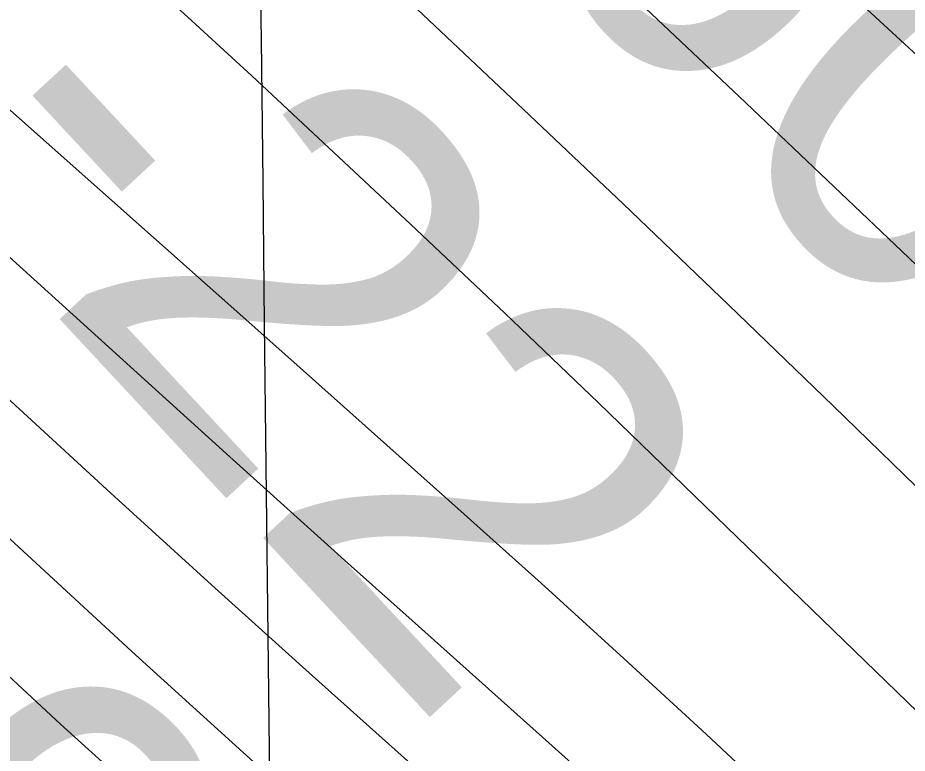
# Model space of a CAD drawing. Extents: x 3684037 to 3722149, y 433263 to 459021.
# Drawn here: x 3698616.5 to 3698764.9, y 454989.7 to 455112.3 of the extents above; entities that cross this region are included whole.
import ezdxf

# ---------------------------------------------------------------- set-up
doc = ezdxf.new("R2010")
doc.units = 0
for name, color, linetype in [('V-GRID-MAJR', 7, 'Continuous'), ('V-RIVR-EDGE', 7, 'Continuous'), ('V-RIVR-RANG', 7, 'Continuous'), ('V-TOPO-DPTH', 7, 'Continuous'), ('V-TOPO-MAJR', 7, 'Continuous'), ('V-TOPO-MINR', 7, 'Continuous'), ('V-TOPO-WATR', 7, 'Continuous')]:
    doc.layers.add(name, color=color, linetype=linetype)

msp = doc.modelspace()

# ---------------------------------------------------------------- linework, layer by layer
at = {"layer": 'V-GRID-MAJR'}
msp.add_spline([(3698844.6580000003, 438800.61600000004), (3698775.0530000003, 444857.971), (3698705.414, 450918.412), (3698635.774, 456978.859), (3698635.739, 456981.935)], degree=3, dxfattribs=at)
at = {"layer": 'V-RIVR-EDGE'}
msp.add_spline([(3696491.0066779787, 456956.9782063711), (3696499.4553224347, 456945.34199248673), (3696522.4302687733, 456915.3618167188), (3696551.057358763, 456881.7283366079), (3696592.6032057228, 456839.5711462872), (3696607.93216852, 456824.5715595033), (3696661.559041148, 456762.16600619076), (3696696.2616399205, 456732.5612011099), (3696736.594384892, 456690.40701044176), (3696782.990640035, 456647.42908685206), (3696798.7219703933, 456631.6197655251), (3696862.8763919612, 456574.8493578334), (3696899.5948280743, 456542.81334935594), (3696931.075486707, 456518.47331862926), (3696942.360776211, 456503.48373068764), (3696952.4489618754, 456494.96701966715), (3696962.1357798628, 456487.66441051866), (3696987.164559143, 456470.6189898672), (3697014.6145429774, 456451.545733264), (3697061.0397947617, 456420.29446222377), (3697092.51945351, 456395.55006416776), (3697134.0832983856, 456360.6714857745), (3697166.7750592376, 456335.519720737), (3697185.733329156, 456316.4674617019), (3697201.4586602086, 456298.23193639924), (3697211.533847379, 456284.4584500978), (3697233.704058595, 456256.0977434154), (3697255.8822688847, 456230.97197536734), (3697279.2685817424, 456203.8213710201), (3697316.3743871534, 456164.9101180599), (3697353.4751931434, 456123.97702845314), (3697376.86850519, 456099.65699541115), (3697406.3293269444, 456076.1306987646), (3697430.1420045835, 456057.8751757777), (3697450.3283747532, 456044.8854270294), (3697520.1299405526, 455982.43987834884), (3697544.344985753, 455963.3746208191), (3697581.899153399, 455942.25453046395), (3697614.612911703, 455925.99884667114), (3697632.779444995, 455913.8228320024), (3697662.244266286, 455891.9140046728), (3697710.2559909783, 455848.12334688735), (3697757.449982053, 455800.69538290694), (3697792.142581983, 455767.04690453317), (3697833.29506034, 455729.3387547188), (3697868.395027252, 455696.90237844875), (3697895.83401236, 455673.381081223), (3697933.746552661, 455633.6590938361), (3697972.883193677, 455598.38214741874), (3698039.4588198, 455539.58390377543), (3698090.2921168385, 455492.14694083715), (3698135.875637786, 455447.553547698), (3698177.0201170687, 455406.6104592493), (3698217.7442308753, 455359.1984934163), (3698254.447668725, 455321.09697499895), (3698281.4702878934, 455292.72426970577), (3698316.178885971, 455265.5456686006), (3698357.3633606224, 455240.777273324), (3698381.983773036, 455222.11538323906), (3698407.7962898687, 455194.9587795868), (3698430.7672366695, 455163.3611345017), (3698450.9326092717, 455141.8796718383), (3698487.6610442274, 455113.8873366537), (3698517.5282330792, 455091.1687747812), (3698534.0722976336, 455076.97492300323), (3698556.2445086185, 455049.42295097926), (3698582.455393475, 455019.83914346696), (3698614.723789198, 454987.00539905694), (3698657.084370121, 454947.27241294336), (3698691.372602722, 454913.62493445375), (3698717.995853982, 454887.2750656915), (3698807.162056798, 454806.5849927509), (3698837.4136152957, 454775.7780844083), (3698881.4006644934, 454739.68040472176), (3698910.451119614, 454713.7289039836), (3698949.181393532, 454677.64422279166), (3698989.1137707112, 454637.1085013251), (3699039.143332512, 454591.69537480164), (3699066.5693191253, 454562.917302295), (3699088.766527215, 454545.4745135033), (3699187.2341784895, 454465.1658105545), (3699228.3926561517, 454429.8838647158), (3699268.3360320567, 454393.79618387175), (3699300.603427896, 454360.55807213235), (3699328.8351495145, 454330.56489786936), (3699382.5040172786, 454285.142772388), (3699427.287802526, 454244.19068498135), (3699474.48879279, 454199.59329230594), (3699500.2963102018, 454170.41485200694), (3699532.5687054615, 454139.1985769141), (3699563.239629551, 454114.45617862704), (3699588.663777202, 454093.7704521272), (3699608.428782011, 454073.9074586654), (3699636.654504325, 454041.4880804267), (3699659.2350821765, 454015.55257783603), (3699675.77214754, 453998.528154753), (3699726.9888143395, 453942.59847801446), (3699768.9330293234, 453898.0140838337), (3699807.6453053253, 453854.6507907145), (3699829.4391459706, 453837.6133691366), (3699865.7672131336, 453811.2395031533), (3699885.1338499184, 453793.8037135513), (3699924.6848571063, 453762.56944054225), (3699939.62745049, 453754.8494655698), (3699950.948735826, 453754.4171014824), (3699975.596145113, 453746.67312928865), (3700001.8420259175, 453731.24217830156), (3700023.635866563, 453714.20475672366), (3700032.9033189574, 453700.8376375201), (3700036.1082610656, 453688.6986185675), (3700042.150773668, 453679.3831717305), (3700052.6343277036, 453667.2261548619), (3700065.938454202, 453651.0184655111), (3700072.3773350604, 453638.4670801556), (3700079.629949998, 453627.93553167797), (3700095.3492817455, 453607.27380239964), (3700141.3091732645, 453551.3571241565), (3700161.453548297, 453521.3839475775), (3700185.6415966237, 453491.4007721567), (3700219.917830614, 453452.90088571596), (3700237.248632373, 453429.80895292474), (3700255.39016856, 453407.52375502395), (3700340.916065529, 453326.4383137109), (3700393.3708314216, 453280.6148205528), (3700435.7384115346, 453243.7124057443), (3700480.938562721, 453207.6117264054), (3700509.197281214, 453188.53647003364), (3700535.03679492, 453172.29778427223), (3700559.2598391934, 453156.4674653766), (3700600.4423140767, 453130.8903354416), (3700613.7624387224, 453121.1525233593), (3700623.455256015, 453116.2761181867), (3700639.1865863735, 453100.46679686), (3700647.6543030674, 453090.74098338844), (3700674.707918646, 453074.9036653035), (3700691.2519831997, 453060.70981352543), (3700727.5790504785, 453033.93158021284), (3700758.2489746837, 453008.7848145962), (3700801.439287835, 452977.5415426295), (3700837.365987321, 452952.38177851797), (3700871.669218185, 452924.799809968), (3700903.9536120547, 452898.43594282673), (3700927.768289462, 452880.9891544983), (3700958.443213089, 452857.86422552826), (3701015.3360207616, 452807.98606035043), (3701048.4261496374, 452780.40709145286), (3701075.4757656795, 452762.9523040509), (3701104.946586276, 452743.4696806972), (3701127.1557929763, 452730.87929985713), (3701156.6316129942, 452713.41851315), (3701182.871494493, 452695.56135818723), (3701204.6743340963, 452682.16324257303), (3701235.3672556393, 452666.31692552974), (3701255.5556255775, 452654.1359114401), (3701285.8311812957, 452633.033819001), (3701312.859799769, 452607.08731768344), (3701321.333515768, 452599.7877081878), (3701332.231435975, 452591.673364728), (3701350.392969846, 452577.47551341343), (3701370.5693411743, 452560.4420913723), (3701389.1312428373, 452544.6257708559), (3701408.9142455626, 452532.0413893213), (3701434.3563911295, 452518.634274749), (3701456.1762287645, 452512.1104037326), (3701467.0801482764, 452506.42226424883), (3701486.0474171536, 452491.0093111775), (3701499.7739088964, 452482.0792338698), (3701518.7451773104, 452468.2837501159), (3701537.71544584, 452454.0838990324), (3701554.2585105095, 452439.48567992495), (3701575.2446163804, 452422.8546254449), (3701592.1970478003, 452410.2772430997), (3701622.4676040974, 452387.15331401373), (3701647.0880165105, 452368.4914239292), (3701696.317842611, 452326.71960313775), (3701727.7935018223, 452300.357735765), (3701754.024384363, 452278.86127483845), (3701780.661634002, 452258.17254868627), (3701815.378231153, 452234.2288862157), (3701863.8053219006, 452194.88526916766), (3701890.44757096, 452176.218379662), (3701916.696451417, 452162.0005306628), (3701938.8906598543, 452143.34463988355), (3701962.310968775, 452129.94252473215), (3701986.9333809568, 452112.0893693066), (3702011.9511615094, 452090.59590803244), (3702032.9382672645, 452074.3692208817), (3702051.095801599, 452058.5539002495), (3702109.1967118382, 452006.6508987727), (3702158.0431681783, 451973.371791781), (3702192.7467668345, 451944.17135402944), (3702212.10640443, 451923.9049931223), (3702228.247101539, 451910.1165085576), (3702239.5593879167, 451906.04483850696), (3702258.9380233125, 451893.4614568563), (3702276.687190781, 451876.0296667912), (3702294.847724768, 451861.42744814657), (3702325.5246481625, 451839.1112538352), (3702353.7743676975, 451816.39669149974), (3702388.483965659, 451789.6224577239), (3702409.064704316, 451772.5880357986), (3702442.5552009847, 451743.3905976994), (3702493.39949675, 451700.4016753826), (3702516.7968083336, 451677.69911165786), (3702543.8364255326, 451656.2006509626), (3702589.0475754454, 451624.5480122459), (3702615.684825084, 451603.85928609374), (3702648.3745861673, 451577.8987863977), (3702681.062347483, 451551.12955204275), (3702714.149476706, 451522.33748115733), (3702744.8174011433, 451496.3819808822), (3702761.7588338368, 451479.35655791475), (3702791.6060250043, 451448.55064945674), (3702806.5166220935, 451427.89091994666), (3702821.8335862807, 451408.0389252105), (3702843.21206087, 451386.5544628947), (3702872.263515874, 451361.0073294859), (3702910.596421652, 451327.7542194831), (3702933.1799991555, 451303.03181888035), (3702957.778414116, 451275.47384755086), (3702989.2290762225, 451239.0027969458), (3703050.153558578, 451184.26222497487), (3703086.0452621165, 451144.94960433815), (3703114.6773515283, 451113.3379608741), (3703144.518543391, 451080.1058484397), (3703160.6482417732, 451061.86932325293), (3703177.999041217, 451046.86473704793), (3703202.5984560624, 451019.7111330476), (3703240.509996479, 450979.5847783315), (3703264.7150428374, 450956.4758475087), (3703289.7208247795, 450930.1299782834), (3703316.7444438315, 450902.16164031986), (3703339.7353883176, 450878.65134182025), (3703374.4159896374, 450840.15045549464), (3703418.3640433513, 450788.2824499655), (3703459.0831577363, 450738.84864748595), (3703496.187963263, 450699.53302719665), (3703592.575784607, 450595.7760185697), (3703613.158523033, 450579.5503313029), (3703630.899691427, 450558.88360260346), (3703650.2393313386, 450530.52989511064), (3703671.586809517, 450496.5100455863), (3703693.352653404, 450468.15033878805), (3703725.2106824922, 450432.8913902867), (3703758.289812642, 450400.86438076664), (3703788.550370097, 450373.69677838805), (3703807.1002731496, 450353.02804992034), (3703820.4073993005, 450338.03346255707), (3703842.9809779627, 450309.2673886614), (3703868.3731293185, 450275.64190762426), (3703879.2420528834, 450255.8009116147), (3703887.6787731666, 450233.5397109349), (3703893.7202858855, 450223.8198967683), (3703916.28986501, 450193.4363535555), (3703936.039871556, 450167.5078501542), (3703950.9524684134, 450147.6568553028), (3704020.6940411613, 450060.94926686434), (3704036.820739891, 450041.49963968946), (3704044.070355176, 450029.75498922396), (3704061.808523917, 450007.87515853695), (3704081.1651618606, 449986.39569564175), (3704102.92200679, 449954.39668287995), (3704113.3945620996, 449937.79162538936), (3704138.3803463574, 449903.35840957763), (3704157.732984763, 449880.2614773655), (3704175.4551553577, 449851.91176940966), (3704189.1496508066, 449830.04193756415), (3704204.878981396, 449813.42388157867), (3704221.8114151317, 449792.75915264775), (3704273.774823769, 449711.7567017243), (3704281.4058090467, 449690.7106028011), (3704297.1151419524, 449666.00520022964), (3704324.09976552, 449622.26653642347), (3704340.627831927, 449601.60280737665), (3704382.924420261, 449535.9903121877), (3704402.6664277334, 449506.826870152), (3704415.9505565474, 449482.5318342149), (3704431.6638889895, 449459.4439009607), (3704449.4010578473, 449437.1597029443), (3704471.9796359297, 449410.4154656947), (3704491.3402734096, 449390.5534721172), (3704521.1754659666, 449354.89515570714), (3704545.7648819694, 449323.6978784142), (3704553.8142329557, 449308.3119222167), (3704563.0746861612, 449292.1142317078), (3704576.7711813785, 449271.05313452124), (3704594.8967194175, 449242.2980593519), (3704618.6604027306, 449204.22853722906), (3704654.934476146, 449156.0188354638), (3704685.1530384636, 449111.86780525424), (3704709.720457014, 449071.77444671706), (3704733.889507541, 449034.1082920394), (3704765.7155403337, 448985.9095890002), (3704789.8765917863, 448945.00849568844), (3704815.2567445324, 448906.53060670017), (3704829.3476082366, 448881.4248363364), (3704849.8933509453, 448850.23755788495), (3704868.8256238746, 448820.6717482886), (3704884.953322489, 448801.6264884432), (3704901.0770215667, 448780.96375928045), (3704913.9707814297, 448762.33086583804), (3704925.642440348, 448740.0616660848), (3704932.4836887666, 448726.70054618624), (3704949.8014920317, 448698.35183811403), (3704967.554659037, 448682.53751736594), (3704988.148396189, 448670.75987072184), (3705014.802643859, 448656.9453891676), (3705046.3013004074, 448639.88397036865), (3705064.055467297, 448624.4740169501), (3705092.2811896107, 448592.0546387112), (3705105.1749494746, 448573.4217452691), (3705120.492913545, 448553.97411786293), (3705145.891064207, 448522.77484080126), (3705180.1662983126, 448483.87058703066), (3705197.4961001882, 448460.3742869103), (3705228.523397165, 448416.22125693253), (3705268.8351445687, 448365.5753523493), (3705295.835766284, 448328.3065658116), (3705331.703472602, 448279.2891292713), (3705359.5048299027, 448238.78340433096), (3705380.039573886, 448203.148085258), (3705402.1547914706, 448152.54717546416), (3705422.2481724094, 448101.95126509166), (3705439.5479777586, 448066.3239450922), (3705459.2609885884, 448025.4338505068)], degree=3, dxfattribs=at)
at = {"layer": 'V-TOPO-DPTH'}
for points in [[(3699184.984884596, 454627.4317750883), (3698752.522679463, 455047.5986519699), (3698735.035319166, 455064.4907304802), (3698717.483240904, 455081.3148986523), (3698699.8340856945, 455098.0372013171), (3698682.120212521, 455114.6915936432), (3698617.424470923, 455175.1660758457), (3698572.131898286, 455216.7593002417), (3698526.360334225, 455257.80884121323), (3698479.8702830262, 455298.0428570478), (3698432.9012404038, 455337.7331894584), (3698406.6358076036, 455359.53326642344), (3698372.5255257, 455388.0165157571), (3698338.5292982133, 455416.6344380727), (3698304.7041523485, 455445.4543698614), (3698270.9930609, 455474.4089746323), (3698264.3889851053, 455480.11551441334), (3698234.21719027, 455506.4868740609), (3698204.2476164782, 455533.083515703), (3698174.5813742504, 455560.0180803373), (3698145.1173530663, 455587.1779269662), (3698137.700476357, 455594.0929319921), (3698112.075042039, 455617.94102001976)], [(3698112.075042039, 455617.94102001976), (3698137.700476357, 455594.0929319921), (3698145.1173530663, 455587.1779269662), (3698174.5813742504, 455560.0180803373), (3698204.2476164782, 455533.083515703), (3698234.21719027, 455506.4868740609), (3698264.3889851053, 455480.11551441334), (3698270.9930609, 455474.4089746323), (3698304.7041523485, 455445.4543698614), (3698338.5292982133, 455416.6344380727), (3698372.5255257, 455388.0165157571), (3698406.6358076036, 455359.53326642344), (3698432.9012404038, 455337.7331894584), (3698479.8702830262, 455298.0428570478), (3698526.360334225, 455257.80884121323), (3698572.131898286, 455216.7593002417), (3698617.424470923, 455175.1660758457), (3698682.120212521, 455114.6915936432), (3698699.8340856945, 455098.0372013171), (3698717.483240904, 455081.3148986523), (3698735.035319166, 455064.4907304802), (3698752.522679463, 455047.5986519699), (3699184.984884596, 454627.4317750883)], [(3698052.583281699, 455595.5132039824), (3698339.0197738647, 455310.79770627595), (3698389.7010633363, 455260.9694251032), (3698440.7412014, 455211.515582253), (3698492.3196123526, 455162.6233968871), (3698544.256871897, 455114.1056498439), (3698615.350136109, 455048.41811347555), (3698632.052502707, 455033.07193699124), (3698648.811569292, 455017.7882836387), (3698665.655685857, 455002.59841498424), (3698682.5565024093, 454987.47106946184), (3698836.5119155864, 454850.44281842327), (3698892.6055798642, 454800.0735099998), (3698948.401095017, 454749.3789327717), (3699003.7493864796, 454698.19645233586), (3699058.7995288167, 454646.6887030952), (3699150.1079142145, 454560.5010195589), (3699159.2552737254, 454551.81719501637), (3699168.3693845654, 454543.09881049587), (3699177.4336223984, 454534.3285860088), (3699186.46461156, 454525.5238015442), (3699321.155421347, 454393.45537055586)], [(3699321.155421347, 454393.45537055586), (3699186.46461156, 454525.5238015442), (3699177.4336223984, 454534.3285860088), (3699168.3693845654, 454543.09881049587), (3699159.2552737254, 454551.81719501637), (3699150.1079142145, 454560.5010195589), (3699058.7995288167, 454646.6887030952), (3699003.7493864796, 454698.19645233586), (3698948.401095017, 454749.3789327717), (3698892.6055798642, 454800.0735099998), (3698836.5119155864, 454850.44281842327), (3698682.5565024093, 454987.47106946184), (3698665.655685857, 455002.59841498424), (3698648.811569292, 455017.7882836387), (3698632.052502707, 455033.07193699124), (3698615.350136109, 455048.41811347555), (3698544.256871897, 455114.1056498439), (3698492.3196123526, 455162.6233968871), (3698440.7412014, 455211.515582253), (3698389.7010633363, 455260.9694251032), (3698339.0197738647, 455310.79770627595), (3698052.583281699, 455595.5132039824)], [(3699758.2592056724, 454003.2559851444), (3699220.4489054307, 454524.6998560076), (3699203.118292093, 454541.4706966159), (3699185.766177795, 454558.2192183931), (3699168.381812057, 454574.9342619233), (3699150.975945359, 454591.62698662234), (3698758.5050767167, 454967.29231116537), (3698744.967263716, 454980.12788540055), (3698731.349193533, 454992.87691211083), (3698717.6107375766, 455005.4961175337), (3698703.7920244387, 455018.02877543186), (3698689.9025104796, 455030.48464687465), (3698675.9988694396, 455042.9247020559), (3698662.0740377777, 455055.3410328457), (3698648.135079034, 455067.741547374), (3698504.366372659, 455195.4230841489), (3698428.221481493, 455263.9089066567), (3698352.659983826, 455333.02453369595), (3698277.973576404, 455403.0848675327), (3698203.870562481, 455473.77500590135), (3698078.4913713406, 455594.8946686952)], [(3698078.4913713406, 455594.8946686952), (3698203.870562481, 455473.77500590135), (3698277.973576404, 455403.0848675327), (3698352.659983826, 455333.02453369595), (3698428.221481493, 455263.9089066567), (3698504.366372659, 455195.4230841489), (3698648.135079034, 455067.741547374), (3698662.0740377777, 455055.3410328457), (3698675.9988694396, 455042.9247020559), (3698689.9025104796, 455030.48464687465), (3698703.7920244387, 455018.02877543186), (3698717.6107375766, 455005.4961175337), (3698731.349193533, 454992.87691211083), (3698744.967263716, 454980.12788540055), (3698758.5050767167, 454967.29231116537), (3699150.975945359, 454591.62698662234), (3699168.381812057, 454574.9342619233), (3699185.766177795, 454558.2192183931), (3699203.118292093, 454541.4706966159), (3699220.4489054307, 454524.6998560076), (3699758.2592056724, 454003.2559851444)], [(3698917.4599971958, 454850.69879355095), (3698862.518039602, 454903.7739813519), (3698807.6046548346, 454956.87877086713), (3698713.3514906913, 455048.10137310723), (3698705.5667052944, 455055.5966536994), (3698697.756038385, 455063.06472383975), (3698689.9065492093, 455070.4919783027), (3698682.031178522, 455077.89202231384), (3698655.558826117, 455102.637008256), (3698634.296964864, 455122.20266353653), (3698612.8355159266, 455141.54333806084), (3698591.0746854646, 455160.5465414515), (3698569.1142673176, 455179.32476408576), (3698547.0546954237, 455197.99321658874), (3698525.0626143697, 455216.74041140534), (3698503.1717695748, 455235.605719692), (3698481.34841562, 455254.54977029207), (3698383.1781513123, 455340.2321927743), (3698330.1045282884, 455387.1391877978), (3698277.4261249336, 455434.48049532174), (3698225.340551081, 455482.47327159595), (3698173.650196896, 455530.90036037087), (3698106.7054323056, 455594.4051403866)], [(3698106.7054323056, 455594.4051403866), (3698173.650196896, 455530.90036037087), (3698225.340551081, 455482.47327159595), (3698277.4261249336, 455434.48049532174), (3698330.1045282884, 455387.1391877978), (3698383.1781513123, 455340.2321927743), (3698481.34841562, 455254.54977029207), (3698503.1717695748, 455235.605719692), (3698525.0626143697, 455216.74041140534), (3698547.0546954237, 455197.99321658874), (3698569.1142673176, 455179.32476408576), (3698591.0746854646, 455160.5465414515), (3698612.8355159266, 455141.54333806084), (3698634.296964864, 455122.20266353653), (3698655.558826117, 455102.637008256), (3698682.031178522, 455077.89202231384), (3698689.9065492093, 455070.4919783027), (3698697.756038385, 455063.06472383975), (3698705.5667052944, 455055.5966536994), (3698713.3514906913, 455048.10137310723), (3698807.6046548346, 454956.87877086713), (3698862.518039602, 454903.7739813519), (3698917.4599971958, 454850.69879355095)], [(3698124.5186387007, 455469.4427089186), (3698154.3003693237, 455443.42584568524), (3698183.6694398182, 455416.9249437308), (3698217.699588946, 455385.4649740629), (3698263.5661303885, 455342.65298924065), (3698309.1558090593, 455299.55096005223), (3698354.3301935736, 455256.0138643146), (3698399.2277153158, 455212.186724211), (3698501.278005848, 455111.6095595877), (3698521.4362057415, 455091.84758106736), (3698541.6639183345, 455072.1573932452), (3698561.9958999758, 455052.5748914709), (3698582.3973943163, 455033.06418039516), (3698602.9602741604, 455013.72664331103), (3698623.6687731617, 454994.54816113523), (3698644.595700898, 454975.608261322), (3698665.6682477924, 454956.82741641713), (3699122.7790288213, 454554.10512443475)]]:
    msp.add_lwpolyline(points, dxfattribs=at)
at = {"layer": 'V-TOPO-MAJR'}
msp.add_lwpolyline([(3698131.1490165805, 455631.7567157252), (3698138.113920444, 455625.657777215), (3698145.119092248, 455619.6043698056), (3698145.9515586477, 455618.89213750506), (3698153.4238073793, 455612.54143012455), (3698160.9235680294, 455606.22359971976), (3698168.464596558, 455599.9550847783), (3698176.0331370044, 455593.7194468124), (3698301.3189316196, 455491.1856221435), (3698370.9445162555, 455433.01573435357), (3698439.7622173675, 455373.92405998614), (3698507.3680931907, 455313.44970575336), (3698574.16608549, 455252.0535649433), (3698682.2957466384, 455150.62711211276), (3698709.584517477, 455124.9508260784), (3698736.820302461, 455099.2186310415), (3698763.9766086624, 455073.4025725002), (3698791.0799290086, 455047.5306049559), (3698855.217998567, 454986.11716557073), (3698914.4011231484, 454929.54961224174)], dxfattribs=at)
at = {"layer": 'V-TOPO-MINR'}
for points in [[(3698164.2243504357, 455661.749315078), (3698238.6247752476, 455599.5423083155), (3698289.1943440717, 455556.37225102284), (3698339.1578518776, 455512.5256933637), (3698388.2122681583, 455467.6643851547), (3698436.660623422, 455422.12657657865), (3698755.34, 455116.38), (3699226.2089899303, 454682.8300397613), (3699251.047488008, 454659.64950514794), (3699275.6746674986, 454636.2495437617), (3699299.9848691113, 454612.5204422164), (3699324.083752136, 454588.5719138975), (3699739.061058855, 454170.598636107)], [(3698112.075042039, 455617.94102001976), (3698137.700476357, 455594.0929319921), (3698145.1173530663, 455587.1779269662), (3698174.5813742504, 455560.0180803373), (3698204.2476164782, 455533.083515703), (3698234.21719027, 455506.4868740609), (3698264.3889851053, 455480.11551441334), (3698270.9930609, 455474.4089746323), (3698304.7041523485, 455445.4543698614), (3698338.5292982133, 455416.6344380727), (3698372.5255257, 455388.0165157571), (3698406.6358076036, 455359.53326642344), (3698432.9012404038, 455337.7331894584), (3698479.8702830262, 455298.0428570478), (3698526.360334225, 455257.80884121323), (3698572.131898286, 455216.7593002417), (3698617.424470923, 455175.1660758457), (3698682.120212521, 455114.6915936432), (3698699.8340856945, 455098.0372013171), (3698717.483240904, 455081.3148986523), (3698735.035319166, 455064.4907304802), (3698752.522679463, 455047.5986519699), (3699184.984884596, 454627.4317750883)], [(3698040.438713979, 455595.92937894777), (3698417.104734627, 455216.2442410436), (3698452.9254137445, 455180.510506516), (3698488.9911033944, 455145.0284198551), (3698525.4243088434, 455109.9238049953), (3698562.102524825, 455075.07083800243), (3698590.02872896, 455048.80968708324), (3698613.0227584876, 455027.38030224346), (3698636.1435798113, 455006.08985603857), (3698659.454588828, 454985.0078177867), (3698682.8923896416, 454964.06471817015), (3698984.641158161, 454696.85999977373), (3699014.2305904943, 454670.42947566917), (3699043.6663973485, 454643.83040864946), (3699072.871765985, 454616.97852725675), (3699101.923509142, 454589.9581029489), (3699149.761833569, 454545.07846015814), (3699154.7615597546, 454540.353108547), (3699159.737801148, 454535.60333367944), (3699164.678815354, 454530.81692392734), (3699169.596344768, 454526.0060909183), (3699239.398926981, 454457.21154456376), (3699279.160133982, 454417.94480886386)], [(3698052.583281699, 455595.5132039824), (3698339.0197738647, 455310.79770627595), (3698389.7010633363, 455260.9694251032), (3698440.7412014, 455211.515582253), (3698492.3196123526, 455162.6233968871), (3698544.256871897, 455114.1056498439), (3698615.350136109, 455048.41811347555), (3698632.052502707, 455033.07193699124), (3698648.811569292, 455017.7882836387), (3698665.655685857, 455002.59841498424), (3698682.5565024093, 454987.47106946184), (3698836.5119155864, 454850.44281842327), (3698892.6055798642, 454800.0735099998), (3698948.401095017, 454749.3789327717), (3699003.7493864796, 454698.19645233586), (3699058.7995288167, 454646.6887030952), (3699150.1079142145, 454560.5010195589), (3699159.2552737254, 454551.81719501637), (3699168.3693845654, 454543.09881049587), (3699177.4336223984, 454534.3285860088), (3699186.46461156, 454525.5238015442), (3699321.155421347, 454393.45537055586)], [(3698065.2531323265, 455595.16609114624), (3698265.218484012, 455399.1952809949), (3698330.105418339, 455336.33967611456), (3698395.472507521, 455273.9933843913), (3698461.559828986, 455212.41106240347), (3698528.127305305, 455151.3380535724), (3698641.816216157, 455048.24348577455), (3698651.908810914, 455039.11024169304), (3698662.01386567, 455029.9908328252), (3698672.1376104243, 455020.8921767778), (3698682.2738151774, 455011.8073559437), (3698753.9177029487, 454947.7271946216), (3698799.6958520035, 454906.4073008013), (3698845.2215894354, 454864.8136338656), (3698890.368709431, 454822.8093072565), (3698935.2634178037, 454780.5312075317), (3699150.5100252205, 454575.9825421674), (3699163.784872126, 454563.31894610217), (3699177.0271978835, 454550.62156305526), (3699190.2207419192, 454537.8734995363), (3699203.3817648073, 454525.0916490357), (3699572.634640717, 454165.0988731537)], [(3698078.4913713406, 455594.8946686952), (3698203.870562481, 455473.77500590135), (3698277.973576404, 455403.0848675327), (3698352.659983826, 455333.02453369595), (3698428.221481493, 455263.9089066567), (3698504.366372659, 455195.4230841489), (3698648.135079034, 455067.741547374), (3698662.0740377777, 455055.3410328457), (3698675.9988694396, 455042.9247020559), (3698689.9025104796, 455030.48464687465), (3698703.7920244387, 455018.02877543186), (3698717.6107375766, 455005.4961175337), (3698731.349193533, 454992.87691211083), (3698744.967263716, 454980.12788540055), (3698758.5050767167, 454967.29231116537), (3699150.975945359, 454591.62698662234), (3699168.381812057, 454574.9342619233), (3699185.766177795, 454558.2192183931), (3699203.118292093, 454541.4706966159), (3699220.4489054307, 454524.6998560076), (3699758.2592056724, 454003.2559851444)], [(3698106.7054323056, 455594.4051403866), (3698173.650196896, 455530.90036037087), (3698225.340551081, 455482.47327159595), (3698277.4261249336, 455434.48049532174), (3698330.1045282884, 455387.1391877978), (3698383.1781513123, 455340.2321927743), (3698481.34841562, 455254.54977029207), (3698503.1717695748, 455235.605719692), (3698525.0626143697, 455216.74041140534), (3698547.0546954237, 455197.99321658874), (3698569.1142673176, 455179.32476408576), (3698591.0746854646, 455160.5465414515), (3698612.8355159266, 455141.54333806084), (3698634.296964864, 455122.20266353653), (3698655.558826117, 455102.637008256), (3698682.031178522, 455077.89202231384), (3698689.9065492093, 455070.4919783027), (3698697.756038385, 455063.06472383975), (3698705.5667052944, 455055.5966536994), (3698713.3514906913, 455048.10137310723), (3698807.6046548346, 454956.87877086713), (3698862.518039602, 454903.7739813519), (3698917.4599971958, 454850.69879355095)]]:
    msp.add_lwpolyline(points, dxfattribs=at)
at = {"layer": 'V-TOPO-WATR'}
msp.add_lwpolyline([(3698124.5186387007, 455469.4427089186), (3698154.3003693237, 455443.42584568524), (3698183.6694398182, 455416.9249437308), (3698217.699588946, 455385.4649740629), (3698263.5661303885, 455342.65298924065), (3698309.1558090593, 455299.55096005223), (3698354.3301935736, 455256.0138643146), (3698399.2277153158, 455212.186724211), (3698501.278005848, 455111.6095595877), (3698521.4362057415, 455091.84758106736), (3698541.6639183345, 455072.1573932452), (3698561.9958999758, 455052.5748914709), (3698582.3973943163, 455033.06418039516), (3698602.9602741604, 455013.72664331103), (3698623.6687731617, 454994.54816113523), (3698644.595700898, 454975.608261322), (3698665.6682477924, 454956.82741641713), (3699122.7790288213, 454554.10512443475)], dxfattribs=at)

# ---------------------------------------------------------------- texts
at = {"layer": 'V-RIVR-RANG'}
for s, height, rotation, p in [('-60', 66.99999999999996, 312.9321111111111, (3698676.9120485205, 455151.4978478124)), ('-22', 66.99999999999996, 312.9321111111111, (3698600.114347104, 455087.2353017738)), ('5.9', 67, 312.6483257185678, (3698525.850219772, 455020.8722852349))]:
    msp.add_text(s, height=height, rotation=rotation, dxfattribs=at).set_placement(p)

doc.saveas('drawing.dxf')
